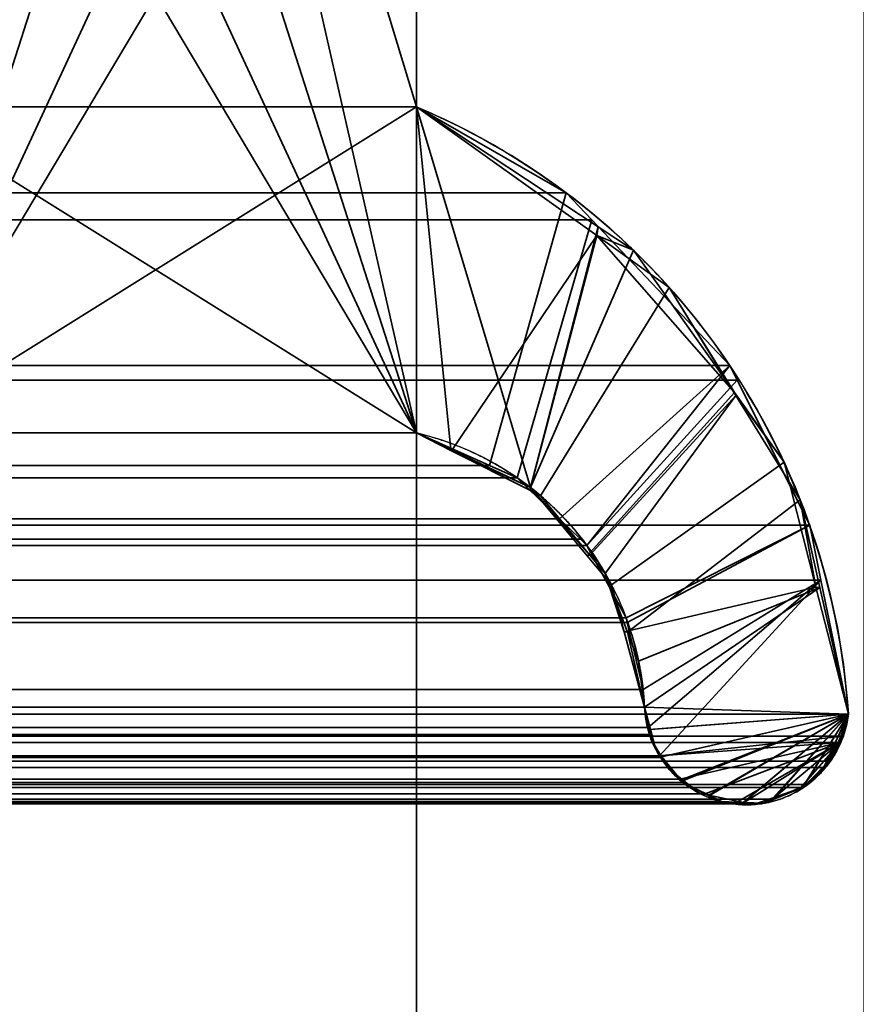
# Model space of a CAD drawing. Header units: millimetres. Extents: x -490 to 6690, y -115 to 152.
# Tile 694 of 1056: x 3406.59 to 3408.98, y 5.63 to 8.44. Entities that reach past the tile are written whole.
import ezdxf

# ---------------------------------------------------------------- set-up
doc = ezdxf.new("R2010")
doc.units = ezdxf.units.MM
doc.layers.add('151', color=253, linetype='Continuous')

# ---------------------------------------------------------------- blocks, each defined once
blk = doc.blocks.new('UG_SURFACE_003')
at = {"layer": '151', "color": 252, "linetype": 'Continuous', "lineweight": 35}
for points in [[(3589.9999, -6.2, 2202.5001), (3589.9999, 133.2, 2202.5001), (2410.0001, 133.2, 2202.5001), (2410.0001, -6.2, 2202.5001)], [(2559.9999, -6.2, 2052.5), (2559.9999, 133.2, 2052.5), (3440.0001, 133.2, 2052.5), (3440.0001, -6.2, 2052.5)]]:
    blk.add_3dface(points, dxfattribs=at)
blk = doc.blocks.new('UG_SURFACE_205')
at = {"layer": '151', "color": 254, "linetype": 'Continuous', "lineweight": 35}
for points in [[(3425.2501, -10, 2032.7499), (3425.2501, 136.75, 2032.7499), (2574.7499, 136.75, 2032.7499), (2574.7499, -10, 2032.7499)], [(3417.5, 21, 2025.0001), (3417.5, -8, 2025.0001), (2582.5, -8, 2025.0001), (2582.5, 21, 2025.0001)], [(3413.0001, 5, 2020.4999), (3413.0001, 21, 2020.4999), (2586.9999, 21, 2020.4999), (2586.9999, 5, 2020.4999)], [(3408.9999, 13, 2016.5), (3408.9999, 5, 2016.5), (2591.0001, 5, 2016.5), (2591.0001, 13, 2016.5)]]:
    blk.add_3dface(points, dxfattribs=at)
blk = doc.blocks.new('UG_SURFACE_208')
at = {"layer": '151', "color": 254, "linetype": 'Continuous', "lineweight": 35}
for points in [[(3401.2978, 132.0496, 2008.7976), (3401.2499, 131.75, 2008.75), (3401.2499, 5, 2008.75), (3413.0001, 106, 2020.4999)], [(3405, 13, 2012.5), (3413.0001, 106, 2020.4999), (3401.2499, 5, 2008.75)]]:
    blk.add_3dface(points, dxfattribs=at)
blk = doc.blocks.new('UG_SURFACE_231')
at = {"layer": '151', "color": 14, "linetype": 'Continuous', "lineweight": 35}
for points in [[(3417.3, -10, 2024.8001), (3417.3, 19, 2024.8001), (2582.7, 19, 2024.8001), (2582.7, -10, 2024.8001)], [(3413.25, 16.25, 2020.75), (3413.25, -22, 2020.75), (2586.75, -22, 2020.75), (2586.75, 16.25, 2020.75)]]:
    blk.add_3dface(points, dxfattribs=at)
blk = doc.blocks.new('UG_SURFACE_232')
at = {"layer": '151', "color": 7, "linetype": 'Continuous', "lineweight": 35}
for points in [[(2586.75, 16, 2020.75), (2586.75, -22, 2020.75), (3413.25, -22, 2020.75), (3413.25, 16, 2020.75)], [(3413.0001, 16, 2020.4999), (3413.0001, -22, 2020.4999), (2586.9999, -22, 2020.4999), (2586.9999, 16, 2020.4999)]]:
    blk.add_3dface(points, dxfattribs=at)
blk = doc.blocks.new('UG_SURFACE_238')
at = {"layer": '151', "color": 253, "linetype": 'Continuous', "lineweight": 35}
for points in [[(3406.235, 8.1895, 2013.7351), (3406.235, 9.7575, 2013.7351), (3406.8387, 10.9244, 2014.3387), (3407.12, 10.9237, 2014.6201)], [(3406.235, 7.26, 2013.7351), (3407.12, 10.9237, 2014.6201), (3407.1887, 10.9236, 2014.6887), (3407.388, 10.853, 2014.888)], [(3407.12, 10.9237, 2014.6201), (3406.235, 7.26, 2013.7351), (3406.235, 8.1895, 2013.7351)], [(3407.388, 10.853, 2014.888), (3407.8071, 10.6485, 2015.3072), (3406.235, 7.26, 2013.7351)], [(3406.235, 7.26, 2013.7351), (3407.8071, 10.6485, 2015.3072), (3407.7232, 9.7575, 2015.223)], [(2592.2768, 9.7575, 2015.223), (2592.2768, 8.1895, 2015.223), (3407.7232, 8.1895, 2015.223), (3407.7232, 9.7575, 2015.223)], [(3406.235, 7.26, 2013.7351), (3407.7232, 9.7575, 2015.223), (3407.7232, 8.1895, 2015.223)], [(3408.1497, 7.9443, 2015.6498), (3407.7232, 8.1895, 2015.223), (2592.2768, 8.1895, 2015.223), (2591.8503, 7.9443, 2015.6498)], [(3407.7232, 8.1895, 2015.223), (3407.7232, 7.26, 2015.223), (3406.235, 7.26, 2013.7351)], [(3407.9313, 7.1673, 2015.4314), (3407.7232, 7.26, 2015.223), (3407.7232, 8.1895, 2015.223), (3408.1497, 7.9443, 2015.6498)], [(2591.7773, 7.8674, 2015.7228), (3408.2227, 7.8674, 2015.7228), (3408.1497, 7.9443, 2015.6498)], [(2591.8503, 7.9443, 2015.6498), (2591.7773, 7.8674, 2015.7228), (3408.1497, 7.9443, 2015.6498)], [(3408.1497, 7.9443, 2015.6498), (3408.2227, 7.8674, 2015.7228), (3408.0107, 7.132, 2015.5108), (3407.9313, 7.1673, 2015.4314)], [(3408.6165, 7.452, 2016.1166), (3408.2227, 7.8674, 2015.7228), (2591.7773, 7.8674, 2015.7228), (2591.3835, 7.452, 2016.1166)], [(3408.1314, 7.0149, 2015.6312), (3408.0107, 7.132, 2015.5108), (3408.2227, 7.8674, 2015.7228), (3408.6165, 7.452, 2016.1166)], [(2591.3627, 7.4107, 2016.1374), (3408.6373, 7.4107, 2016.1374), (3408.6165, 7.452, 2016.1166)], [(2591.3835, 7.452, 2016.1166), (2591.3627, 7.4107, 2016.1374), (3408.6165, 7.452, 2016.1166)], [(3408.6165, 7.452, 2016.1166), (3408.2091, 6.9393, 2015.7092), (3408.191, 6.9568, 2015.691), (3408.1314, 7.0149, 2015.6312)], [(3408.2091, 6.9393, 2015.7092), (3408.6165, 7.452, 2016.1166), (3408.6373, 7.4107, 2016.1374)], [(3408.8445, 6.9969, 2016.3445), (3408.6373, 7.4107, 2016.1374), (2591.3627, 7.4107, 2016.1374), (2591.1555, 6.9969, 2016.3445)], [(3408.6373, 7.4107, 2016.1374), (3408.8445, 6.9969, 2016.3445), (3408.3211, 6.7324, 2015.821), (3408.2091, 6.9393, 2015.7092)], [(2592.2768, 7.26, 2015.223), (3407.7232, 7.26, 2015.223), (3407.9313, 7.1673, 2015.4314), (2592.0687, 7.1673, 2015.4314)], [(2592.2768, 7.26, 2015.223), (2592.2768, 5.4905, 2015.223), (3407.7232, 5.4905, 2015.223), (3407.7232, 7.26, 2015.223)], [(3407.7232, 7.26, 2015.223), (3407.7232, 5.4905, 2015.223), (3406.235, 5.4905, 2013.7351), (3406.235, 7.26, 2013.7351)], [(2591.9893, 7.132, 2015.5108), (2592.0687, 7.1673, 2015.4314), (3407.9313, 7.1673, 2015.4314), (3408.0107, 7.132, 2015.5108)], [(3408.1314, 7.0149, 2015.6312), (2591.8686, 7.0149, 2015.6312), (2591.9893, 7.132, 2015.5108)], [(3408.0107, 7.132, 2015.5108), (3408.1314, 7.0149, 2015.6312), (2591.9893, 7.132, 2015.5108)], [(2591.1555, 6.9969, 2016.3445), (2591.1236, 6.8404, 2016.3765), (3408.8764, 6.8404, 2016.3765)], [(2591.1555, 6.9969, 2016.3445), (3408.8764, 6.8404, 2016.3765), (3408.8445, 6.9969, 2016.3445)], [(2591.8686, 7.0149, 2015.6312), (3408.1314, 7.0149, 2015.6312), (3408.191, 6.9568, 2015.691), (2591.809, 6.9568, 2015.691)], [(3408.324, 6.7195, 2015.8241), (3408.3211, 6.7324, 2015.821), (3408.8445, 6.9969, 2016.3445)], [(3408.8445, 6.9969, 2016.3445), (3408.8764, 6.8404, 2016.3765), (3408.3691, 6.5286, 2015.8691), (3408.324, 6.7195, 2015.8241)], [(2591.6789, 6.7324, 2015.821), (2591.7909, 6.9393, 2015.7092), (3408.324, 6.7195, 2015.8241)], [(2591.7909, 6.9393, 2015.7092), (2591.809, 6.9568, 2015.691), (3408.191, 6.9568, 2015.691), (3408.2091, 6.9393, 2015.7092)], [(2591.7909, 6.9393, 2015.7092), (3408.2091, 6.9393, 2015.7092), (3408.3211, 6.7324, 2015.821)], [(3408.3211, 6.7324, 2015.821), (3408.324, 6.7195, 2015.8241), (2591.7909, 6.9393, 2015.7092)], [(2591.0454, 6.458, 2016.4545), (3408.9546, 6.458, 2016.4545), (3408.8764, 6.8404, 2016.3765), (2591.1236, 6.8404, 2016.3765)], [(3408.3838, 6.42, 2015.8837), (3408.3731, 6.478, 2015.8732), (3408.3691, 6.5286, 2015.8691), (3408.8764, 6.8404, 2016.3765)], [(3408.8764, 6.8404, 2016.3765), (3408.4163, 6.3397, 2015.9163), (3408.3874, 6.4006, 2015.8873), (3408.3838, 6.42, 2015.8837)], [(3408.4163, 6.3397, 2015.9163), (3408.8764, 6.8404, 2016.3765), (3408.9546, 6.458, 2016.4545), (3408.9403, 6.3956, 2016.4402)], [(2591.6309, 6.5288, 2015.8691), (2591.676, 6.7195, 2015.8241), (3408.324, 6.7195, 2015.8241), (3408.3691, 6.5286, 2015.8691)], [(3408.324, 6.7195, 2015.8241), (2591.676, 6.7195, 2015.8241), (2591.6789, 6.7324, 2015.821)], [(3408.3731, 6.478, 2015.8732), (2591.6269, 6.478, 2015.8732), (2591.6309, 6.5288, 2015.8691)], [(3408.3691, 6.5286, 2015.8691), (3408.3731, 6.478, 2015.8732), (2591.6309, 6.5288, 2015.8691)], [(3408.9546, 6.458, 2016.4545), (2591.0454, 6.458, 2016.4545), (2591.0597, 6.3956, 2016.4402)], [(3408.9403, 6.3956, 2016.4402), (3408.9546, 6.458, 2016.4545), (2591.0597, 6.3956, 2016.4402)], [(3408.3731, 6.478, 2015.8732), (3408.3838, 6.42, 2015.8837), (2591.6162, 6.42, 2015.8837), (2591.6269, 6.478, 2015.8732)], [(3408.3874, 6.4006, 2015.8873), (2591.5837, 6.3397, 2015.9163), (2591.6126, 6.4006, 2015.8873)], [(3408.3874, 6.4006, 2015.8873), (3408.4163, 6.3397, 2015.9163), (2591.5837, 6.3397, 2015.9163)], [(2591.6126, 6.4006, 2015.8873), (3408.3838, 6.42, 2015.8837), (3408.3874, 6.4006, 2015.8873)], [(2591.6126, 6.4006, 2015.8873), (2591.6162, 6.42, 2015.8837), (3408.3838, 6.42, 2015.8837)], [(2591.0597, 6.3956, 2016.4402), (2591.069, 6.3776, 2016.4309), (3408.931, 6.3776, 2016.4309), (3408.9403, 6.3956, 2016.4402)], [(3408.931, 6.3776, 2016.4309), (2591.069, 6.3776, 2016.4309), (2591.0966, 6.3239, 2016.4034)], [(3408.9034, 6.3239, 2016.4034), (3408.931, 6.3776, 2016.4309), (2591.0966, 6.3239, 2016.4034)], [(3408.9403, 6.3956, 2016.4402), (3408.931, 6.3776, 2016.4309), (3408.4163, 6.3397, 2015.9163)], [(3408.4742, 6.2732, 2015.9743), (3408.4187, 6.3346, 2015.9187), (3408.4163, 6.3397, 2015.9163), (3408.931, 6.3776, 2016.4309)], [(3408.931, 6.3776, 2016.4309), (3408.5467, 6.2313, 2016.0468), (3408.4835, 6.263, 2015.9833), (3408.4742, 6.2732, 2015.9743)], [(3408.6368, 6.2069, 2016.1369), (3408.5906, 6.2095, 2016.0904), (3408.5467, 6.2313, 2016.0468), (3408.931, 6.3776, 2016.4309)], [(3408.6554, 6.2059, 2016.1555), (3408.6368, 6.2069, 2016.1369), (3408.931, 6.3776, 2016.4309)], [(3408.7379, 6.2158, 2016.238), (3408.7069, 6.203, 2016.207), (3408.6554, 6.2059, 2016.1555), (3408.931, 6.3776, 2016.4309)], [(3408.931, 6.3776, 2016.4309), (3408.8192, 6.2494, 2016.319), (3408.7379, 6.2158, 2016.238)], [(3408.8862, 6.3061, 2016.386), (3408.8385, 6.2575, 2016.3386), (3408.8192, 6.2494, 2016.319), (3408.931, 6.3776, 2016.4309)], [(3408.931, 6.3776, 2016.4309), (3408.9034, 6.3239, 2016.4034), (3408.8862, 6.3061, 2016.386)], [(2591.0966, 6.3239, 2016.4034), (2591.1138, 6.3061, 2016.386), (3408.8862, 6.3061, 2016.386), (3408.9034, 6.3239, 2016.4034)], [(3408.4187, 6.3346, 2015.9187), (2591.5258, 6.2732, 2015.9743), (2591.5813, 6.3346, 2015.9187)], [(3408.4187, 6.3346, 2015.9187), (3408.4742, 6.2732, 2015.9743), (2591.5258, 6.2732, 2015.9743)], [(2591.5813, 6.3346, 2015.9187), (3408.4163, 6.3397, 2015.9163), (3408.4187, 6.3346, 2015.9187)], [(2591.5813, 6.3346, 2015.9187), (2591.5837, 6.3397, 2015.9163), (3408.4163, 6.3397, 2015.9163)], [(3408.8385, 6.2575, 2016.3386), (2591.1138, 6.3061, 2016.386), (2591.1615, 6.2575, 2016.3386)], [(3408.8385, 6.2575, 2016.3386), (3408.8862, 6.3061, 2016.386), (2591.1138, 6.3061, 2016.386)], [(3408.4835, 6.263, 2015.9833), (2591.4533, 6.2313, 2016.0468), (2591.5165, 6.263, 2015.9833)], [(3408.4835, 6.263, 2015.9833), (3408.5467, 6.2313, 2016.0468), (2591.4533, 6.2313, 2016.0468)], [(2591.5165, 6.263, 2015.9833), (3408.4742, 6.2732, 2015.9743), (3408.4835, 6.263, 2015.9833)], [(2591.5165, 6.263, 2015.9833), (2591.5258, 6.2732, 2015.9743), (3408.4742, 6.2732, 2015.9743)], [(2591.1615, 6.2575, 2016.3386), (2591.1808, 6.2494, 2016.319), (3408.8192, 6.2494, 2016.319), (3408.8385, 6.2575, 2016.3386)], [(2591.2621, 6.2158, 2016.238), (3408.7379, 6.2158, 2016.238), (3408.8192, 6.2494, 2016.319), (2591.1808, 6.2494, 2016.319)], [(3408.7069, 6.203, 2016.207), (2591.2621, 6.2158, 2016.238), (2591.2931, 6.203, 2016.207)], [(3408.7069, 6.203, 2016.207), (3408.7379, 6.2158, 2016.238), (2591.2621, 6.2158, 2016.238)], [(2591.2931, 6.203, 2016.207), (2591.3446, 6.2059, 2016.1555), (3408.6554, 6.2059, 2016.1555), (3408.7069, 6.203, 2016.207)], [(2591.3632, 6.2069, 2016.1369), (3408.6368, 6.2069, 2016.1369), (3408.6554, 6.2059, 2016.1555), (2591.3446, 6.2059, 2016.1555)], [(3408.5906, 6.2095, 2016.0904), (2591.3632, 6.2069, 2016.1369), (2591.4094, 6.2095, 2016.0904)], [(3408.5906, 6.2095, 2016.0904), (3408.6368, 6.2069, 2016.1369), (2591.3632, 6.2069, 2016.1369)], [(2591.4094, 6.2095, 2016.0904), (3408.5467, 6.2313, 2016.0468), (3408.5906, 6.2095, 2016.0904)], [(2591.4094, 6.2095, 2016.0904), (2591.4533, 6.2313, 2016.0468), (3408.5467, 6.2313, 2016.0468)]]:
    blk.add_3dface(points, dxfattribs=at)
blk = doc.blocks.new('UG_SURFACE_239')
at = {"layer": '151', "color": 253, "linetype": 'Continuous', "lineweight": 35}
for points in [[(3406.235, 8.1895, -7.5), (3406.235, 9.7575, -7.5), (3406.8882, 10.9368, -7.5), (3407.7232, 9.7575, -7.5)], [(3407.7232, 7.26, 2015.223), (3406.888, 10.9407, 2014.3881), (3406.8799, 10.9421, 2014.38), (3406.5707, 10.853, 2014.0705)], [(3406.888, 10.9407, 2014.3881), (3407.7232, 7.26, 2015.223), (3407.7232, 8.1895, 2015.223)], [(3407.7232, 8.1895, 2015.223), (3407.7232, 9.7575, 2015.223), (3407.2068, 10.8848, 2014.7069), (3406.888, 10.9407, 2014.3881)], [(3406.5707, 10.853, 2014.0705), (3406.1515, 10.6485, 2013.6516), (3407.7232, 7.26, 2015.223)], [(3407.7232, 7.26, 2015.223), (3406.1515, 10.6485, 2013.6516), (3406.235, 9.7575, 2013.7351)], [(3406.235, 7.26, -7.5), (3407.7232, 9.7575, -7.5), (3407.7232, 8.1895, -7.5)], [(3407.7232, 9.7575, -7.5), (3406.235, 7.26, -7.5), (3406.235, 8.1895, -7.5)], [(3407.7232, 7.26, 2015.223), (3406.235, 9.7575, 2013.7351), (3406.235, 8.1895, 2013.7351)], [(3407.7232, 9.7575, 2015.223), (3407.7232, 8.1895, 2015.223), (3407.7232, 8.1895, -7.5), (3407.7232, 9.7575, -7.5)], [(3406.235, 7.26, -7.5), (3407.7232, 8.1895, -7.5), (3407.7232, 7.26, -7.5)], [(3406.235, 8.1895, 2013.7351), (3406.235, 7.26, 2013.7351), (3407.7232, 7.26, 2015.223)], [(3408.241, 7.8473, -7.5), (3407.7232, 8.1895, -7.5), (3407.7232, 8.1895, 2015.223)], [(3407.7232, 8.1895, 2015.223), (3408.237, 7.8224, 2015.7368), (3408.241, 7.8473, -7.5)], [(3407.7232, 8.1895, -7.5), (3408.0479, 7.1044, -7.5), (3407.8207, 7.2132, -7.5)], [(3408.0479, 7.1044, -7.5), (3407.7232, 8.1895, -7.5), (3408.241, 7.8473, -7.5)], [(3407.8207, 7.2132, -7.5), (3407.7232, 7.26, -7.5), (3407.7232, 8.1895, -7.5)], [(3408.237, 7.8224, 2015.7368), (3407.7232, 8.1895, 2015.223), (3407.7232, 7.26, 2015.223), (3407.8231, 7.2094, 2015.3232)], [(3408.241, 7.8473, -7.5), (3408.3416, 7.7807, -7.5), (3408.0486, 7.1041, -7.5), (3408.0479, 7.1044, -7.5)], [(3408.3416, 7.7807, -7.5), (3408.241, 7.8473, -7.5), (3408.237, 7.8224, 2015.7368)], [(3407.8231, 7.2094, 2015.3232), (3408.046, 7.0966, 2015.5461), (3408.237, 7.8224, 2015.7368)], [(3408.046, 7.0966, 2015.5461), (3408.0772, 7.0808, 2015.5773), (3408.4439, 7.6744, 2015.944), (3408.237, 7.8224, 2015.7368)], [(3408.6301, 7.3751, -7.5), (3408.3416, 7.7807, -7.5), (3408.237, 7.8224, 2015.7368)], [(3408.237, 7.8224, 2015.7368), (3408.4439, 7.6744, 2015.944), (3408.6301, 7.3751, -7.5)], [(3408.21, 6.9097, -7.5), (3408.0486, 7.1041, -7.5), (3408.3416, 7.7807, -7.5), (3408.6301, 7.3751, -7.5)], [(3408.6339, 7.3668, 2016.1338), (3408.4439, 7.6744, 2015.944), (3408.0772, 7.0808, 2015.5773), (3408.2177, 6.9118, 2015.7177)], [(3408.4439, 7.6744, 2015.944), (3408.6339, 7.3668, 2016.1338), (3408.6301, 7.3751, -7.5)], [(3408.6301, 7.3751, -7.5), (3408.7715, 7.1765, -7.5), (3408.2794, 6.8265, -7.5), (3408.21, 6.9097, -7.5)], [(3408.2177, 6.9118, 2015.7177), (3408.2615, 6.8589, 2015.7616), (3408.6339, 7.3668, 2016.1338)], [(3408.8175, 7.0692, 2016.3174), (3408.6339, 7.3668, 2016.1338), (3408.2615, 6.8589, 2015.7616), (3408.325, 6.6919, 2015.825)], [(3408.7715, 7.1765, -7.5), (3408.6301, 7.3751, -7.5), (3408.6339, 7.3668, 2016.1338)], [(3408.6339, 7.3668, 2016.1338), (3408.8175, 7.0692, 2016.3174), (3408.7715, 7.1765, -7.5)], [(3407.7232, 7.26, -7.5), (3407.7232, 5.4905, -7.5), (3406.235, 5.4905, -7.5), (3406.235, 7.26, -7.5)], [(3406.235, 7.26, 2013.7351), (3406.235, 5.4905, 2013.7351), (3407.7232, 5.4905, 2015.223), (3407.7232, 7.26, 2015.223)], [(3407.7232, 7.26, 2015.223), (3407.7232, 5.4905, 2015.223), (3407.7232, 5.4905, -7.5), (3407.7232, 7.26, -7.5)], [(3407.8207, 7.2132, -7.5), (3407.8231, 7.2094, 2015.3232), (3407.7232, 7.26, 2015.223)], [(3407.7232, 7.26, 2015.223), (3407.7232, 7.26, -7.5), (3407.8207, 7.2132, -7.5)], [(3407.8231, 7.2094, 2015.3232), (3407.8207, 7.2132, -7.5), (3408.0479, 7.1044, -7.5)], [(3408.0479, 7.1044, -7.5), (3408.046, 7.0966, 2015.5461), (3407.8231, 7.2094, 2015.3232)], [(3408.3152, 6.6931, -7.5), (3408.2794, 6.8265, -7.5), (3408.7715, 7.1765, -7.5), (3408.8621, 6.8207, -7.5)], [(3408.8621, 6.8207, -7.5), (3408.7715, 7.1765, -7.5), (3408.8175, 7.0692, 2016.3174)], [(3408.046, 7.0966, 2015.5461), (3408.0479, 7.1044, -7.5), (3408.0486, 7.1041, -7.5)], [(3408.0486, 7.1041, -7.5), (3408.0772, 7.0808, 2015.5773), (3408.046, 7.0966, 2015.5461)], [(3408.0486, 7.1041, -7.5), (3408.2177, 6.9118, 2015.7177), (3408.0772, 7.0808, 2015.5773)], [(3408.0486, 7.1041, -7.5), (3408.21, 6.9097, -7.5), (3408.2177, 6.9118, 2015.7177)], [(3408.325, 6.6919, 2015.825), (3408.3564, 6.6089, 2015.8565), (3408.8736, 6.8194, 2016.3734), (3408.8175, 7.0692, 2016.3174)], [(3408.8175, 7.0692, 2016.3174), (3408.8736, 6.8194, 2016.3734), (3408.8621, 6.8207, -7.5)], [(3408.2615, 6.8589, 2015.7616), (3408.2177, 6.9118, 2015.7177), (3408.21, 6.9097, -7.5), (3408.2794, 6.8265, -7.5)], [(3408.3152, 6.6931, -7.5), (3408.325, 6.6919, 2015.825), (3408.2615, 6.8589, 2015.7616)], [(3408.2615, 6.8589, 2015.7616), (3408.2794, 6.8265, -7.5), (3408.3152, 6.6931, -7.5)], [(3408.8621, 6.8207, -7.5), (3408.9546, 6.458, -7.5), (3408.3731, 6.478, -7.5), (3408.3152, 6.6931, -7.5)], [(3408.8736, 6.8194, 2016.3734), (3408.3564, 6.6089, 2015.8565), (3408.3731, 6.478, 2015.8732)], [(3408.3731, 6.478, 2015.8732), (3408.3865, 6.4141, 2015.8863), (3408.9546, 6.458, 2016.4545), (3408.8736, 6.8194, 2016.3734)], [(3408.9546, 6.458, -7.5), (3408.8621, 6.8207, -7.5), (3408.8736, 6.8194, 2016.3734)], [(3408.8736, 6.8194, 2016.3734), (3408.9546, 6.458, 2016.4545), (3408.9546, 6.458, -7.5)], [(3408.325, 6.6919, 2015.825), (3408.3152, 6.6931, -7.5), (3408.3731, 6.478, -7.5)], [(3408.3731, 6.478, -7.5), (3408.3564, 6.6089, 2015.8565), (3408.325, 6.6919, 2015.825)], [(3408.3731, 6.478, -7.5), (3408.3731, 6.478, 2015.8732), (3408.3564, 6.6089, 2015.8565)], [(3408.39, 6.4146, -7.5), (3408.3865, 6.4141, 2015.8863), (3408.3731, 6.478, 2015.8732)], [(3408.3731, 6.478, 2015.8732), (3408.3731, 6.478, -7.5), (3408.39, 6.4146, -7.5)], [(3408.39, 6.4146, -7.5), (3408.3731, 6.478, -7.5), (3408.9546, 6.458, -7.5)], [(3408.9546, 6.458, 2016.4545), (3408.3865, 6.4141, 2015.8863), (3408.3917, 6.3882, 2015.8918), (3408.4218, 6.3368, 2015.9216)], [(3408.9546, 6.458, -7.5), (3408.4227, 6.3369, -7.5), (3408.4048, 6.3589, -7.5), (3408.39, 6.4146, -7.5)], [(3408.9546, 6.458, 2016.4545), (3408.4218, 6.3368, 2015.9216), (3408.4399, 6.3056, 2015.94), (3408.4809, 6.2724, 2015.981)], [(3408.9546, 6.458, -7.5), (3408.4795, 6.2675, -7.5), (3408.4227, 6.3369, -7.5)], [(3408.5588, 6.2259, -7.5), (3408.4828, 6.2635, -7.5), (3408.4795, 6.2675, -7.5), (3408.9546, 6.458, -7.5)], [(3408.9546, 6.458, 2016.4545), (3408.4809, 6.2724, 2015.981), (3408.5298, 6.233, 2016.0298), (3408.5569, 6.2273, 2016.057)], [(3408.5569, 6.2273, 2016.057), (3408.6554, 6.2066, 2016.1552), (3408.9546, 6.458, 2016.4545)], [(3408.6549, 6.2067, -7.5), (3408.5932, 6.2088, -7.5), (3408.5588, 6.2259, -7.5), (3408.9546, 6.458, -7.5)], [(3408.7405, 6.2145, -7.5), (3408.7164, 6.2046, -7.5), (3408.6549, 6.2067, -7.5), (3408.9546, 6.458, -7.5)], [(3408.9546, 6.458, 2016.4545), (3408.6554, 6.2066, 2016.1552), (3408.684, 6.2006, 2016.1841), (3408.7405, 6.2195, 2016.2406)], [(3408.9546, 6.458, -7.5), (3408.8235, 6.2487, -7.5), (3408.7405, 6.2145, -7.5)], [(3408.9546, 6.458, 2016.4545), (3408.7405, 6.2195, 2016.2406), (3408.824, 6.2473, 2016.324)], [(3408.8864, 6.3112, -7.5), (3408.8304, 6.2516, -7.5), (3408.8235, 6.2487, -7.5), (3408.9546, 6.458, -7.5)], [(3408.824, 6.2473, 2016.324), (3408.8242, 6.2473, 2016.324), (3408.8876, 6.3131, 2016.3877), (3408.9546, 6.458, 2016.4545)], [(3408.8864, 6.3112, -7.5), (3408.9546, 6.458, -7.5), (3408.9296, 6.3846, -7.5)], [(3408.9322, 6.3851, 2016.4323), (3408.9491, 6.4266, 2016.4492), (3408.9546, 6.458, 2016.4545), (3408.8876, 6.3131, 2016.3877)], [(3408.9322, 6.3851, 2016.4323), (3408.9296, 6.3846, -7.5), (3408.9546, 6.458, -7.5)], [(3408.9546, 6.458, -7.5), (3408.9491, 6.4266, 2016.4492), (3408.9322, 6.3851, 2016.4323)], [(3408.9546, 6.458, -7.5), (3408.9546, 6.458, 2016.4545), (3408.9491, 6.4266, 2016.4492)], [(3408.3917, 6.3882, 2015.8918), (3408.3865, 6.4141, 2015.8863), (3408.39, 6.4146, -7.5)], [(3408.3917, 6.3882, 2015.8918), (3408.39, 6.4146, -7.5), (3408.4048, 6.3589, -7.5)], [(3408.4048, 6.3589, -7.5), (3408.4218, 6.3368, 2015.9216), (3408.3917, 6.3882, 2015.8918)], [(3408.9296, 6.3846, -7.5), (3408.9148, 6.3414, -7.5), (3408.8864, 6.3112, -7.5)], [(3408.8876, 6.3131, 2016.3877), (3408.9143, 6.3405, 2016.4142), (3408.9322, 6.3851, 2016.4323)], [(3408.9296, 6.3846, -7.5), (3408.9322, 6.3851, 2016.4323), (3408.9143, 6.3405, 2016.4142)], [(3408.9143, 6.3405, 2016.4142), (3408.9148, 6.3414, -7.5), (3408.9296, 6.3846, -7.5)], [(3408.4048, 6.3589, -7.5), (3408.4227, 6.3369, -7.5), (3408.4218, 6.3368, 2015.9216)], [(3408.4399, 6.3056, 2015.94), (3408.4218, 6.3368, 2015.9216), (3408.4227, 6.3369, -7.5)], [(3408.4399, 6.3056, 2015.94), (3408.4227, 6.3369, -7.5), (3408.4795, 6.2675, -7.5)], [(3408.8876, 6.3131, 2016.3877), (3408.8864, 6.3112, -7.5), (3408.9148, 6.3414, -7.5)], [(3408.9148, 6.3414, -7.5), (3408.9143, 6.3405, 2016.4142), (3408.8876, 6.3131, 2016.3877)], [(3408.4795, 6.2675, -7.5), (3408.4809, 6.2724, 2015.981), (3408.4399, 6.3056, 2015.94)], [(3408.8864, 6.3112, -7.5), (3408.8876, 6.3131, 2016.3877), (3408.8242, 6.2473, 2016.324)], [(3408.8242, 6.2473, 2016.324), (3408.8304, 6.2516, -7.5), (3408.8864, 6.3112, -7.5)], [(3408.5298, 6.233, 2016.0298), (3408.4809, 6.2724, 2015.981), (3408.4795, 6.2675, -7.5)], [(3408.5298, 6.233, 2016.0298), (3408.4795, 6.2675, -7.5), (3408.4828, 6.2635, -7.5)], [(3408.4828, 6.2635, -7.5), (3408.5569, 6.2273, 2016.057), (3408.5298, 6.233, 2016.0298)], [(3408.4828, 6.2635, -7.5), (3408.5588, 6.2259, -7.5), (3408.5569, 6.2273, 2016.057)], [(3408.8235, 6.2487, -7.5), (3408.824, 6.2473, 2016.324), (3408.7405, 6.2195, 2016.2406)], [(3408.7405, 6.2195, 2016.2406), (3408.7405, 6.2145, -7.5), (3408.8235, 6.2487, -7.5)], [(3408.8242, 6.2473, 2016.324), (3408.824, 6.2473, 2016.324), (3408.8235, 6.2487, -7.5), (3408.8304, 6.2516, -7.5)], [(3408.6549, 6.2067, -7.5), (3408.6554, 6.2066, 2016.1552), (3408.5569, 6.2273, 2016.057)], [(3408.5569, 6.2273, 2016.057), (3408.5588, 6.2259, -7.5), (3408.5932, 6.2088, -7.5)], [(3408.5569, 6.2273, 2016.057), (3408.5932, 6.2088, -7.5), (3408.6549, 6.2067, -7.5)], [(3408.6554, 6.2066, 2016.1552), (3408.6549, 6.2067, -7.5), (3408.7164, 6.2046, -7.5)], [(3408.7164, 6.2046, -7.5), (3408.684, 6.2006, 2016.1841), (3408.6554, 6.2066, 2016.1552)], [(3408.7164, 6.2046, -7.5), (3408.7405, 6.2195, 2016.2406), (3408.684, 6.2006, 2016.1841)], [(3408.7164, 6.2046, -7.5), (3408.7405, 6.2145, -7.5), (3408.7405, 6.2195, 2016.2406)]]:
    blk.add_3dface(points, dxfattribs=at)

msp = doc.modelspace()

# ---------------------------------------------------------------- linework, layer by layer
at = {"layer": '151', "linetype": 'Continuous', "lineweight": -3}
for p, q in [((3407.7231, 9.7575, -7.5), (3407.7231, 8.1895, -7.5)), ((3407.7231, 9.7575, 2015.2231), (3407.7231, 8.1895, 2015.2231)), ((3407.7231, 8.1895, 2015.2231), (3407.7231, 9.7575, 2015.2231)), ((3407.7231, 8.1895, 2015.2231), (2592.2769, 8.1895, 2015.2231)), ((3407.7231, 8.1895, -7.5), (3407.7231, 8.1895, 2015.2231)), ((3407.7231, 7.26, 2015.2231), (2592.2769, 7.26, 2015.2231)), ((3407.7231, 7.26, -7.5), (3407.7231, 7.26, 2015.2231)), ((3407.7231, 7.26, 2015.2231), (3407.7231, 5.4905, 2015.2231)), ((3407.7231, 7.26, -7.5), (3407.7231, 5.4905, -7.5)), ((3407.7231, 7.26, 2015.2231), (3407.7231, 5.4905, 2015.2231)), ((3408.9546, 6.458, 2016.4546), (2591.0454, 6.458, 2016.4546)), ((3408.3731, 6.478, 2015.8731), (2591.6269, 6.478, 2015.8731)), ((3408.3731, 6.478, -7.5), (3408.3731, 6.478, 2015.8731)), ((3408.9546, 6.458, -7.5), (3408.9546, 6.458, 2016.4546))]:
    msp.add_line(p, q, dxfattribs=at)
at = {"layer": '151', "linetype": 'Continuous', "lineweight": -3, "extrusion": (0, 0, -1)}
for centre, radius, start, end in [((-3406.9363, 6.3262, 7.5), 2.0226, 112.8929, 176.2637), ((-3408.6646, 6.4918, 7.5), 0.2919, 186.6583, 357.2814)]:
    msp.add_arc(centre, radius, start, end, dxfattribs=at)
at = {"layer": '151', "linetype": 'Continuous', "lineweight": -3}
msp.add_arc((3407.5295, 6.4379, -7.5), 0.8445, 2.7186, 76.7482, dxfattribs=at)
for points, weights in [([(3408.9546, 6.458, 2016.4546), (3408.9172, 7.0308, 2016.4172), (3408.6754, 7.5632, 2016.1754), (3408.2518, 7.9662, 2015.7518), (3407.7231, 8.1895, 2015.2231)], [1, 0.925472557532, 0.90063007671, 0.925472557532, 1]), ([(3407.7231, 7.26, 2015.2231), (3407.9983, 7.1952, 2015.4983), (3408.2294, 7.0197, 2015.7294), (3408.3597, 6.7604, 2015.8597), (3408.3731, 6.478, 2015.8731)], [1, 0.899239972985, 0.865653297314, 0.899239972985, 1])]:
    msp.add_rational_spline(points, weights, degree=4, dxfattribs=at)
for points, knots in [([(3408.9546, 6.458, 2016.4546), (3408.926, 6.8952, 2016.426), (3408.7536, 7.2874, 2016.2536), (3408.2983, 7.8662, 2015.7983), (3408.0184, 8.0648, 2015.5184), (3407.7231, 8.1895, 2015.2231)], [0, 0, 0, 0, 0.5, 0.5, 1, 1, 1, 1]), ([(3407.7231, 7.26, 2015.2231), (3407.8222, 7.2367, 2015.3222), (3407.9205, 7.1946, 2015.4205), (3408.0828, 7.082, 2015.5828), (3408.1512, 7.0178, 2015.6512), (3408.2535, 6.8792, 2015.7535), (3408.2925, 6.8092, 2015.7925), (3408.3446, 6.669, 2015.8446), (3408.3615, 6.5994, 2015.8615), (3408.371, 6.5119, 2015.871), (3408.3723, 6.4949, 2015.8723), (3408.3731, 6.478, 2015.8731)], [0, 0, 0, 0, 0.330379, 0.330379, 0.593935, 0.593935, 0.795263, 0.795263, 0.96114, 0.96114, 1, 1, 1, 1]), ([(3408.3731, 6.478, 2015.8731), (3408.3743, 6.4514, 2015.8743), (3408.3794, 6.4248, 2015.8794), (3408.3953, 6.3765, 2015.8953), (3408.4062, 6.3542, 2015.9062), (3408.4371, 6.3059, 2015.9371), (3408.4595, 6.2819, 2015.9595), (3408.5164, 6.2369, 2016.0164), (3408.5533, 6.2193, 2016.0533), (3408.6287, 6.1995, 2016.1287), (3408.6683, 6.1974, 2016.1683), (3408.7524, 6.2097, 2016.2524), (3408.7981, 6.2274, 2016.2981), (3408.8622, 6.275, 2016.3622), (3408.8846, 6.2972, 2016.3846), (3408.9181, 6.3448, 2016.4181), (3408.931, 6.3691, 2016.431), (3408.9471, 6.4152, 2016.4471), (3408.9521, 6.4364, 2016.4521), (3408.9546, 6.458, 2016.4546)], [0, 0, 0, 0, 0.075226, 0.075226, 0.149723, 0.149723, 0.258921, 0.258921, 0.410364, 0.410364, 0.565588, 0.565588, 0.749413, 0.749413, 0.855596, 0.855596, 0.938717, 0.938717, 1, 1, 1, 1])]:
    msp.add_open_spline(points, degree=3, knots=knots, dxfattribs=at)
msp.add_rational_spline([(3408.3731, 6.478, 2015.8731), (3408.3778, 6.3792, 2015.8778), (3408.4306, 6.2547, 2015.9306), (3408.5558, 6.2035, 2016.0558), (3408.7534, 6.1967, 2016.2534), (3408.8819, 6.2392, 2016.3819), (3408.9431, 6.3598, 2016.4431), (3408.9546, 6.458, 2016.4546)], [1, 1, 0.953337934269, 1, 1, 0.953337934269, 1, 1], degree=4, knots=[0, 0, 0, 0, 0, 0.5, 0.5, 0.5, 1, 1, 1, 1, 1], dxfattribs=at)

# ---------------------------------------------------------------- block references
for name in ['UG_SURFACE_205', 'UG_SURFACE_208', 'UG_SURFACE_003', 'UG_SURFACE_231', 'UG_SURFACE_232', 'UG_SURFACE_238', 'UG_SURFACE_239']:
    msp.add_blockref(name, (0, 0), dxfattribs=at)

doc.saveas('drawing.dxf')
